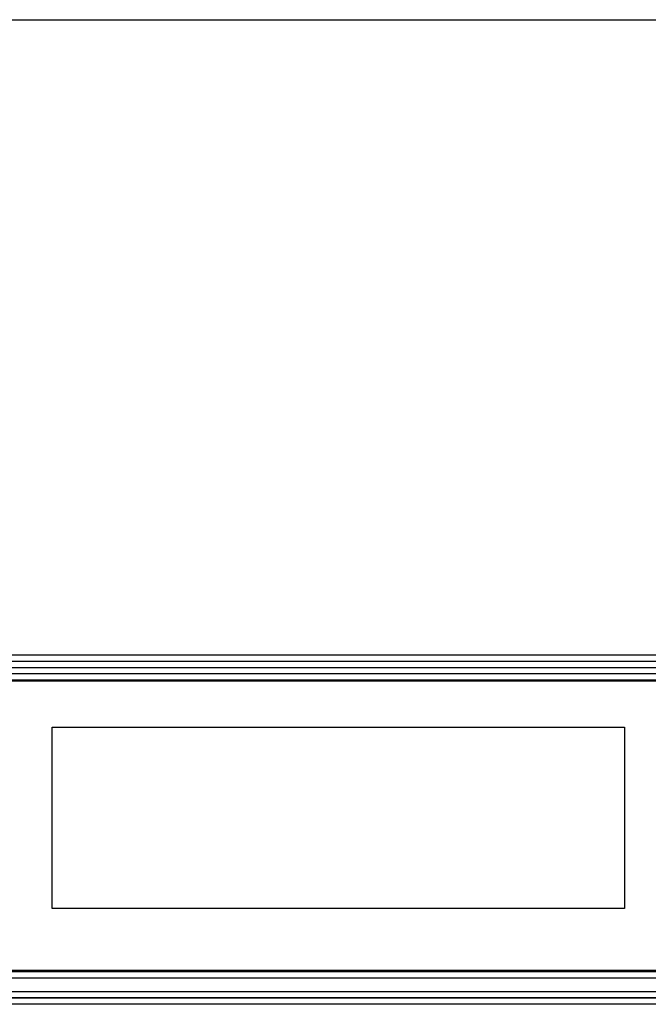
# Model space of a CAD drawing. Header units: millimetres. Extents: x 0 to 1524, y 0 to 1016.
# Tile 274 of 352: x 787 to 866, y 892 to 1016. Entities that reach past the tile are written whole.
import ezdxf

# ---------------------------------------------------------------- set-up
doc = ezdxf.new("R2010")
doc.units = ezdxf.units.MM
doc.header["$LTSCALE"] = 83.82
doc.layers.get('0').update_dxf_attribs({"linetype": 'CONTINUOUS'})
doc.layers.add('03___PRT_ALL_CURVES', color=7, linetype='CONTINUOUS')

msp = doc.modelspace()

# ---------------------------------------------------------------- linework, layer by layer
at = {"color": 7, "linetype": 'CONTINUOUS'}
for p, q in [((0, 1016), (1524, 1016)), ((974.594, 935.938), (546.194, 935.938)), ((974.394, 935.138), (546.394, 935.138)), ((974.394, 935.138), (546.394, 935.138)), ((974.394, 935.138), (546.394, 935.138)), ((974.394, 934.338), (546.394, 934.338)), ((554.394, 933.638), (966.394, 933.638)), ((554.594, 932.838), (966.194, 932.838)), ((966.194, 932.638), (554.594, 932.638)), ((554.594, 896.238), (966.194, 896.238)), ((966.194, 896.038), (554.594, 896.038)), ((966.394, 895.238), (554.394, 895.238)), ((546.394, 893.538), (974.394, 893.538)), ((546.394, 892.738), (974.394, 892.738)), ((546.394, 892.738), (974.394, 892.738)), ((974.394, 892.738), (546.394, 892.738)), ((975.394, 891.938), (545.394, 891.938))]:
    msp.add_line(p, q, dxfattribs=at)
at = {"layer": '03___PRT_ALL_CURVES', "color": 4, "linetype": 'CONTINUOUS'}
for p, q in [((790.724, 904.028), (790.724, 926.848)), ((790.724, 926.848), (862.744, 926.848)), ((862.744, 926.848), (862.744, 904.028)), ((862.744, 904.028), (790.724, 904.028))]:
    msp.add_line(p, q, dxfattribs=at)

doc.saveas('drawing.dxf')
